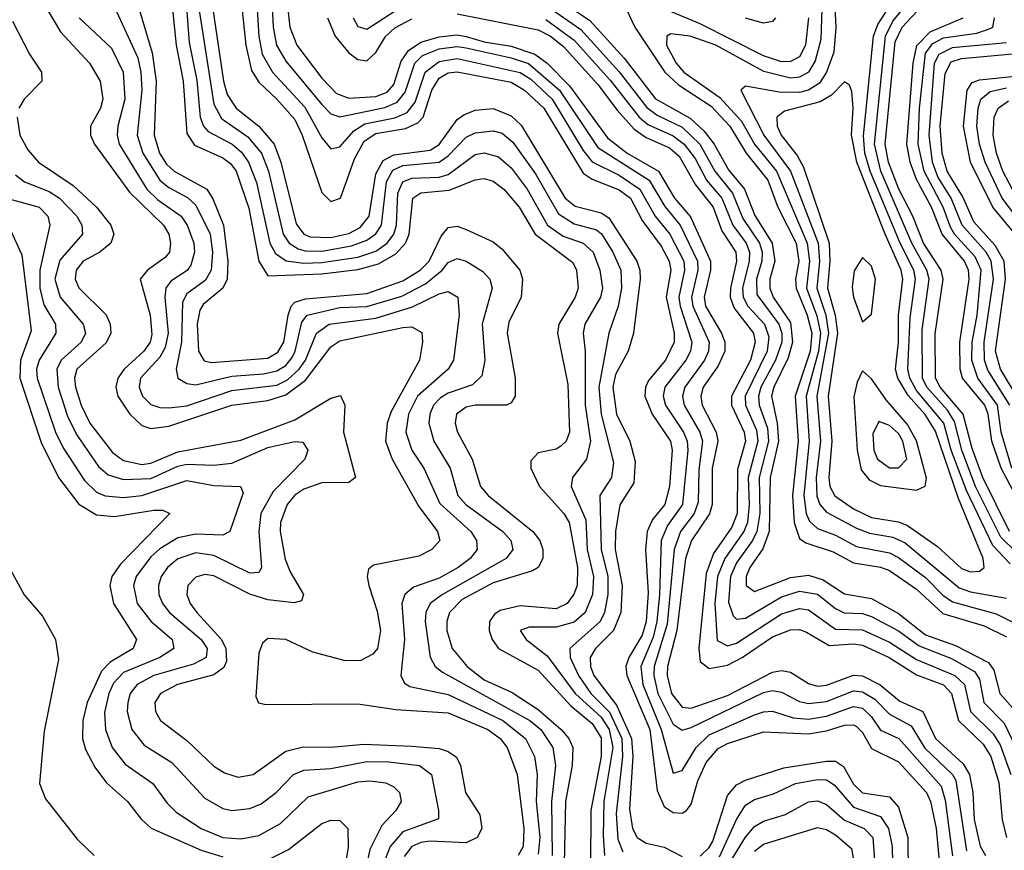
# Model space of a CAD drawing. Header units: inches. Extents: x 990535 to 1117859, y 769386 to 892122.
# Tile 807 of 1056: x 1046839 to 1049025, y 864302 to 866146. Entities that reach past the tile are written whole.
import ezdxf

# ---------------------------------------------------------------- set-up
doc = ezdxf.new("R2010")
doc.units = ezdxf.units.IN
doc.header["$MEASUREMENT"] = 0
doc.layers.add('B0846', color=7, linetype='Continuous')

msp = doc.modelspace()

# ---------------------------------------------------------------- linework, layer by layer
at = {"layer": 'B0846', "color": 5}
for points, elevation in [([(1047199.2, 866310), (1047215.3, 866095.3), (1047232.3, 866012.3), (1047239.7, 865930), (1047246.9, 865910), (1047257.6, 865897.6), (1047310.6, 865870), (1047331.9, 865851.9), (1047347.1, 865830), (1047364.9, 865784.9), (1047394.1, 865650), (1047406.8, 865626.8), (1047431, 865611), (1047470, 865605.3), (1047510, 865606.9), (1047590, 865619), (1047630, 865632.5), (1047654.8, 865650), (1047669.8, 865670.2), (1047675.4, 865690), (1047678.7, 865761.3), (1047690, 865786), (1047710, 865794.5), (1047770, 865796.6), (1047790, 865802.8), (1047850, 865846.6), (1047870, 865850.8), (1047901.7, 865841.7), (1047930, 865817), (1047966, 865770), (1048010.5, 865690), (1048045.3, 865665.3), (1048090, 865650), (1048112, 865630), (1048127.1, 865590), (1048132.6, 865550), (1048128.7, 865530), (1048093.6, 865470), (1048089.8, 865450), (1048094.5, 865410), (1048094.4, 865290), (1048106.3, 865210), (1048097.7, 865170), (1048066.5, 865130), (1048063.3, 865110), (1048095.6, 865035.6), (1048098.8, 864970), (1048113.2, 864910), (1048110.7, 864870), (1048094.5, 864830), (1048070, 864808.1), (1048030, 864797.3), (1047970, 864797), (1047950.2, 864790), (1047963.2, 864770), (1048010, 864733.5), (1048072.2, 864650), (1048130, 864597.5), (1048147.6, 864570), (1048156.2, 864530), (1048136, 864410), (1048134.3, 864334.3), (1048137.6, 864290)], 2840), ([(1047166.2, 866286.2), (1047186.7, 866090), (1047202.2, 866010), (1047210, 865893.4), (1047227.3, 865867.3), (1047290, 865839.8), (1047307.1, 865827.1), (1047319.6, 865810), (1047347.5, 865727.5), (1047370, 865610.1), (1047390, 865577.4), (1047510, 865582.2), (1047590, 865591.3), (1047636, 865604), (1047673.8, 865626.2), (1047695.6, 865650), (1047703.7, 865670), (1047711.8, 865750), (1047730, 865762), (1047792.6, 865767.4), (1047850, 865790.9), (1047870, 865793.9), (1047890, 865787.6), (1047914, 865770), (1047948.1, 865730), (1047983.5, 865670), (1048067.2, 865607.2), (1048074.9, 865590), (1048078.6, 865550), (1048071.9, 865530), (1048036, 865470), (1048032.9, 865450), (1048055.9, 865335.9), (1048059.5, 865230), (1048052.2, 865210), (1048040.6, 865199.4), (1048030, 865192.7), (1047990, 865184.2), (1047973.5, 865166.5), (1047973.8, 865150), (1047993.1, 865110), (1048047.3, 865050), (1048058.8, 865030), (1048077.2, 864930), (1048076.9, 864890), (1048069.5, 864870.5), (1048054.5, 864850), (1048030, 864838.1), (1047950, 864844.6), (1047905.6, 864834.4), (1047893.5, 864826.5), (1047881.8, 864810), (1047881, 864790), (1047887.7, 864770), (1047901.8, 864750), (1047990, 864701.6), (1048062.4, 864622.4), (1048110, 864583.1), (1048130, 864551.8), (1048130, 864510), (1048106.7, 864390), (1048106.4, 864266.4)], 2820), ([(1047361.1, 866250), (1047369.7, 866110), (1047377.8, 866070), (1047400.7, 866030), (1047472.1, 865952.1), (1047510, 865883.9), (1047530, 865859.3), (1047550, 865863.6), (1047580.9, 865899.1), (1047605.1, 865914.9), (1047671.7, 865928.3), (1047699.5, 865940.5), (1047716.7, 865963.3), (1047739, 866030), (1047770, 866053.3), (1047810, 866060.1), (1047950, 866029.1), (1047974, 866014), (1048021.5, 865970), (1048090, 865856), (1048110, 865830.7), (1048170, 865800.7), (1048215.9, 865770), (1048250, 865710.1), (1048282.6, 865670), (1048313.2, 865610), (1048314.9, 865590), (1048302.6, 865530), (1048305.2, 865510), (1048331.2, 865430), (1048328, 865410), (1048318.1, 865390), (1048271.4, 865330), (1048267.5, 865310), (1048272.7, 865290), (1048313, 865230), (1048320.7, 865210), (1048322, 865190), (1048310.4, 865070), (1048276.9, 865023.1), (1048262.9, 864990), (1048259.7, 864870), (1048253.5, 864810), (1048245, 864775), (1048218, 864710), (1048222.7, 864670), (1048263.2, 864570), (1048290, 864473), (1048310, 864478.7), (1048340.8, 864530), (1048370, 864558.1), (1048470, 864602.5), (1048490, 864609.6), (1048510, 864610.5), (1048555.8, 864595.8), (1048590, 864592.7), (1048630, 864599.3), (1048690, 864620.9), (1048710, 864617.3), (1048730, 864598.1), (1048750, 864568.6), (1048790.4, 864550), (1048884.3, 864444.3), (1048893.5, 864413.5), (1048909.7, 864289.7)], 2940), ([(1047396, 866250), (1047402.2, 866130), (1047409.5, 866090), (1047430, 866053.9), (1047510, 865958.1), (1047530, 865937), (1047550, 865930.5), (1047650, 865951.5), (1047677.1, 865962.9), (1047694.5, 865985.5), (1047716.4, 866050), (1047733.6, 866066.4), (1047770, 866081.5), (1047810, 866087), (1047830, 866083.8), (1047930, 866061.9), (1047968.8, 866048.8), (1048037.2, 865990), (1048122.3, 865862.3), (1048236.5, 865790), (1048271.2, 865731.2), (1048305.5, 865690), (1048344.1, 865610), (1048344.3, 865590), (1048330.5, 865530), (1048333.1, 865510), (1048369.3, 865430), (1048368.1, 865410), (1048359.5, 865390), (1048315.9, 865330), (1048310.5, 865310), (1048314.3, 865290), (1048349.3, 865230), (1048354.9, 865210), (1048346.7, 865146.7), (1048345.2, 865074.8), (1048336.2, 865050), (1048306.1, 865010), (1048291.9, 864970), (1048276.1, 864803.9), (1048247.6, 864710), (1048247, 864690), (1048255.9, 864650), (1048290, 864582), (1048310, 864568.5), (1048330, 864574.4), (1048490, 864652), (1048510, 864656.4), (1048530, 864653.1), (1048570, 864632), (1048590, 864628), (1048630, 864632.3), (1048690, 864655.7), (1048710, 864654), (1048737.5, 864637.5), (1048770, 864603.8), (1048818.3, 864578.3), (1048848.6, 864528.6), (1048910, 864470.5), (1048917.1, 864457.1), (1048940.9, 864300.9)], 2960), ([(1047087.4, 866227.4), (1047133, 866073), (1047142.4, 866010), (1047137.5, 865890), (1047149.3, 865850), (1047165.2, 865825.2), (1047181.8, 865810), (1047254.5, 865770), (1047268.2, 865748.2), (1047291.7, 865690), (1047301.3, 865610), (1047299.9, 865570), (1047290, 865550), (1047246.4, 865513.6), (1047239.1, 865500.9), (1047233.4, 865470), (1047235.9, 865410), (1047248.6, 865388.6), (1047265.2, 865385.2), (1047390, 865394.4), (1047412.3, 865407.7), (1047425.2, 865430), (1047434.9, 865490), (1047441.6, 865510), (1047450, 865519), (1047473.6, 865526.4), (1047610, 865538.4), (1047690, 865566.3), (1047727.8, 865590), (1047748.4, 865610), (1047774.6, 865665.4), (1047790, 865684.7), (1047810, 865687.7), (1047830, 865680.6), (1047890, 865653.3), (1047910, 865636.9), (1047949.3, 865590), (1047955.6, 865570), (1047952.3, 865530), (1047925.2, 865474.8), (1047921.1, 865450), (1047939.4, 865350), (1047939.1, 865310), (1047930, 865295.2), (1047919.6, 865290), (1047850, 865289.9), (1047830, 865285.7), (1047808.7, 865270), (1047805.5, 865250), (1047811.1, 865230), (1047843.4, 865170), (1047862.3, 865110), (1047878.8, 865090), (1047978.5, 865010), (1047994, 864990), (1048000.3, 864970), (1048000.1, 864950), (1047990.4, 864930), (1047977.7, 864922.3), (1047890, 864895.4), (1047821.4, 864858.6), (1047793.1, 864830), (1047787, 864810), (1047787.5, 864790), (1047799, 864750), (1047832.7, 864710), (1047870, 864680.5), (1047932.3, 864652.3), (1047990, 864614.5), (1048041, 864570), (1048058.5, 864550), (1048066.9, 864530), (1048065.2, 864490), (1048050.9, 864410), (1048047.9, 864272.1)], 2780), ([(1047326.1, 866230), (1047340.9, 866090), (1047353.7, 866033.7), (1047370, 866007.2), (1047410.3, 865970), (1047450, 865924.3), (1047466.6, 865890), (1047510, 865762.2), (1047530, 865742.6), (1047551.6, 865750), (1047582.5, 865837.4), (1047603.8, 865876.2), (1047630, 865893.4), (1047695.4, 865904.6), (1047722.9, 865917.1), (1047734.9, 865930), (1047754.3, 865990), (1047770, 866016.6), (1047790, 866028.2), (1047810, 866030.6), (1047930, 866007.5), (1047960, 865990), (1048002.3, 865950), (1048090, 865805.6), (1048110, 865792.3), (1048170, 865768.7), (1048194.9, 865750), (1048220.6, 865700.6), (1048263.4, 865643.4), (1048280.9, 865610), (1048284.9, 865590), (1048274.1, 865530), (1048291.9, 865450), (1048291.9, 865430), (1048272.8, 865390), (1048235.2, 865344.8), (1048228.1, 865330), (1048226.6, 865310), (1048243, 865270), (1048283.5, 865210), (1048287.2, 865190), (1048281.3, 865110), (1048270.9, 865070), (1048243.6, 865036.4), (1048232.2, 865010), (1048228.4, 864970), (1048233.9, 864873.9), (1048229.5, 864810), (1048220.7, 864779.3), (1048191, 864730), (1048184.8, 864710), (1048187.1, 864690), (1048238.2, 864570), (1048254.6, 864434.6), (1048270, 864399.4), (1048290, 864385.9), (1048310, 864384.1), (1048319, 864390), (1048330, 864404), (1048344.3, 864455.7), (1048362.9, 864497.1), (1048390, 864527.8), (1048410, 864539.2), (1048490, 864565), (1048590, 864560.3), (1048630, 864566.9), (1048670, 864579.9), (1048690, 864580.7), (1048696.7, 864576.7), (1048710, 864563.7), (1048730, 864527.8), (1048790, 864498), (1048852.2, 864430), (1048860.7, 864410), (1048873.6, 864350), (1048881.3, 864270)], 2920), ([(1047978, 866230), (1048104.5, 866144.5), (1048180.7, 866060.7), (1048250.5, 865970.5), (1048327.2, 865927.2), (1048358.6, 865898.6), (1048381.1, 865870), (1048412.8, 865812.8), (1048448.2, 865770), (1048471.2, 865711.2), (1048509.7, 865650), (1048515.2, 865610), (1048504.4, 865570), (1048504.2, 865550), (1048512.1, 865530), (1048550, 865473.5), (1048554.9, 865430), (1048544.7, 865395.3), (1048513.4, 865330), (1048508.3, 865310), (1048520.6, 865250), (1048523.3, 865210), (1048505.3, 865130), (1048502.5, 865010), (1048488.6, 864971.4), (1048459.9, 864930), (1048451.7, 864910), (1048451.9, 864890), (1048470, 864876.6), (1048550, 864907.6), (1048590, 864912.9), (1048622.6, 864902.6), (1048670, 864871.5), (1048730, 864861), (1048790, 864827.4), (1048850, 864780), (1048916.3, 864756.3), (1048990, 864718.8), (1049001.5, 864701.5), (1049014.9, 864650), (1049050, 864611)], 3080), ([(1047262.2, 866210), (1047291.9, 866010), (1047300.1, 865980.1), (1047319.5, 865950), (1047370, 865909.8), (1047404, 865870), (1047418.9, 865830), (1047453.1, 865693.1), (1047470, 865670.1), (1047483.9, 865663.9), (1047530, 865662.4), (1047570, 865671.8), (1047595.1, 865684.9), (1047614.9, 865710), (1047630, 865804.2), (1047646.3, 865833.7), (1047670, 865846.2), (1047750, 865856.8), (1047770.7, 865869.3), (1047810, 865924.3), (1047824.9, 865935.1), (1047850, 865945.7), (1047890, 865949.1), (1047930, 865932.6), (1047952.1, 865912.1), (1048050.3, 865750), (1048072, 865732), (1048130, 865717.1), (1048146.6, 865706.6), (1048208.8, 865610), (1048215.9, 865590), (1048216.4, 865570), (1048201.9, 865450), (1048189.5, 865410), (1048162, 865358), (1048156, 865330), (1048163.9, 865270), (1048193.9, 865210), (1048205.2, 865165.2), (1048202.4, 865117.6), (1048171.2, 865068.8), (1048161.7, 865010), (1048161.3, 864970), (1048176.3, 864890), (1048173.5, 864830), (1048157.5, 864790), (1048117.1, 864750), (1048105.8, 864730), (1048106.5, 864710), (1048113.5, 864690), (1048164.3, 864624.3), (1048197.6, 864550), (1048200.1, 864510), (1048193, 864393), (1048199.8, 864350), (1048210, 864330), (1048230, 864317.9), (1048270, 864308.5), (1048310, 864287.7)], 2880), ([(1049038.1, 864938.1), (1048999, 864979), (1048941.1, 865101.1), (1048907.1, 865190), (1048890.4, 865250), (1048830, 865322.9), (1048815.1, 865350), (1048810.8, 865370), (1048815.9, 865484.1), (1048827.5, 865570), (1048824.1, 865590), (1048794, 865650), (1048727.4, 865810), (1048715.5, 865850), (1048711.9, 865888.1), (1048734.7, 866110), (1048744.2, 866135.8), (1048790.9, 866209.1)], 3160), ([(1047050, 866174.4), (1047101.2, 866061.2), (1047108.4, 866030), (1047110.5, 865990), (1047099.7, 865890), (1047112.7, 865850), (1047150.2, 865790.2), (1047170, 865773.5), (1047211.6, 865751.6), (1047230, 865734.6), (1047261.9, 865670), (1047267.1, 865630), (1047263.9, 865590), (1047251.9, 865568.1), (1047210, 865537.8), (1047200.9, 865519.1), (1047198.6, 865430), (1047186.3, 865370), (1047190.4, 865350.4), (1047210, 865338.1), (1047230, 865335.4), (1047310, 865354.9), (1047380.3, 865359.7), (1047410, 865366.4), (1047430, 865378.6), (1047444, 865396), (1047451, 865410), (1047465.4, 865474.6), (1047477.7, 865490), (1047550, 865507.2), (1047610, 865509.3), (1047687.5, 865532.5), (1047740.1, 865559.9), (1047777, 865590), (1047790, 865607.1), (1047810, 865615.8), (1047830, 865609.7), (1047867, 865587), (1047883.1, 865570), (1047888.1, 865550), (1047865.8, 865470), (1047871.9, 865390), (1047864.9, 865355.1), (1047844.6, 865335.4), (1047790, 865317.1), (1047773.4, 865306.6), (1047758.1, 865290), (1047749.3, 865270), (1047747.2, 865250), (1047758.4, 865210), (1047794.4, 865150), (1047812.1, 865090), (1047829.4, 865070), (1047911.5, 865010), (1047929.7, 864990), (1047933.8, 864970), (1047919, 864950), (1047777.6, 864870), (1047750.4, 864850), (1047740.4, 864830), (1047739, 864810), (1047750.5, 864730.5), (1047761.1, 864710), (1047777.7, 864697.7), (1047971.4, 864590), (1047995.9, 864570), (1048022.6, 864530), (1048028.6, 864490), (1048019.6, 864410), (1048020.8, 864290)], 2760), ([(1047236.2, 866176.2), (1047270, 865959), (1047287.1, 865927.1), (1047345.8, 865885.8), (1047375.6, 865850), (1047391.3, 865810), (1047424.3, 865670), (1047437.6, 865650), (1047457.5, 865637.5), (1047472.9, 865632.9), (1047510, 865632.5), (1047575.8, 865644.2), (1047610, 865656.3), (1047629.6, 865670.4), (1047642.1, 865690), (1047653.5, 865786.5), (1047667.7, 865812.3), (1047690, 865822.3), (1047770, 865829.9), (1047790, 865844.1), (1047830, 865885.6), (1047850, 865894.8), (1047890, 865899.7), (1047910, 865894.1), (1047934.1, 865874.1), (1047984.1, 865804.1), (1048034.9, 865714.9), (1048070, 865693.1), (1048119.3, 865679.3), (1048130.5, 865670.5), (1048155.6, 865630), (1048173.8, 865590), (1048175.4, 865550), (1048167.6, 865510), (1048147.2, 865450), (1048124.8, 865330), (1048129.6, 865270), (1048157.2, 865162.8), (1048152.6, 865130), (1048127, 865090), (1048129.6, 864970), (1048144.4, 864910), (1048144.5, 864870), (1048137.3, 864830), (1048127.5, 864810), (1048060.4, 864750), (1048061.4, 864730), (1048079.4, 864690), (1048107.3, 864650), (1048148.5, 864608.5), (1048176, 864550), (1048177.5, 864510), (1048163.4, 864383.4), (1048166.7, 864326.7), (1048178.3, 864298.3)], 2860), ([(1047432.1, 866190), (1047438.8, 866130), (1047454.3, 866090), (1047510, 866016.3), (1047542.7, 865982.7), (1047570, 865972.2), (1047630, 865975.9), (1047654.8, 865985.2), (1047670, 866002.3), (1047686.2, 866053.8), (1047702, 866078), (1047730, 866096), (1047770, 866108.4), (1047810, 866112.3), (1047830, 866109), (1047870, 866097.4), (1047930, 866087.6), (1047982.9, 866070), (1048010, 866050), (1048059.4, 865999.4), (1048143.9, 865883.9), (1048188, 865850), (1048257.1, 865810), (1048292.8, 865750), (1048328.4, 865708.4), (1048372.9, 865610), (1048372.7, 865590), (1048358.9, 865530), (1048361.6, 865510), (1048397.2, 865450), (1048404.6, 865430), (1048404.1, 865410), (1048390, 865377.6), (1048356.3, 865330), (1048350.8, 865310), (1048353.9, 865290), (1048384.9, 865230), (1048388.9, 865210), (1048376.1, 865150), (1048376.4, 865070), (1048370.7, 865049.3), (1048330.1, 864989.9), (1048317.1, 864950), (1048297.8, 864790), (1048277.1, 864710), (1048276.6, 864690), (1048286, 864650), (1048310, 864620), (1048330, 864617.5), (1048410, 864645.7), (1048510, 864697.7), (1048530, 864700.8), (1048550, 864697.3), (1048590, 864672), (1048610, 864666.6), (1048630, 864668.5), (1048690, 864690.6), (1048710, 864689), (1048749.2, 864669.2), (1048793, 864633), (1048843.7, 864610), (1048872, 864550), (1048933.6, 864493.6), (1048947.3, 864470), (1048954.6, 864430), (1048957.9, 864370), (1048971, 864311), (1048983.1, 864290)], 2980), ([(1047579.5, 866150), (1047590, 866130.8), (1047610, 866125.1), (1047698, 866182)], 3040), ([(1048010, 866176.4), (1048084.5, 866124.5), (1048170, 866030.7), (1048231, 865951), (1048253.9, 865933.9), (1048310, 865907.9), (1048348.8, 865870), (1048381.9, 865810), (1048421.1, 865761.1), (1048444.4, 865704.4), (1048481.4, 865650), (1048487.1, 865630), (1048486.4, 865610), (1048474.9, 865570), (1048475.8, 865535.8), (1048524.5, 865470), (1048530.8, 865450), (1048530.6, 865430), (1048517, 865390), (1048484.3, 865330), (1048478.9, 865310), (1048480.4, 865290), (1048499.4, 865239.4), (1048501.5, 865210), (1048480.6, 865130), (1048482, 865050), (1048475.5, 865010), (1048466, 864990), (1048430, 864940.5), (1048417.2, 864910), (1048412.9, 864852.9), (1048422.6, 864822.6), (1048430, 864814.7), (1048450, 864817.6), (1048530, 864864.8), (1048570, 864877.6), (1048610, 864870.8), (1048650, 864838.5), (1048669.1, 864829.1), (1048710, 864827.7), (1048730, 864820.7), (1048790, 864789.3), (1048835.5, 864755.5), (1048907.9, 864727.9), (1048958.6, 864698.6), (1048970, 864681.6), (1048979.4, 864630), (1049024.3, 864584.3), (1049050, 864531.7)], 3060), ([(1048647.9, 866190), (1048651, 866129), (1048646.1, 866073.9), (1048630.4, 866030), (1048614.6, 866005.4), (1048590.5, 865989.5), (1048570, 865984.7), (1048525, 865985), (1048450, 865998.5), (1048440.1, 865990), (1048490.9, 865890), (1048550.1, 865810.1), (1048611.4, 865650), (1048614.7, 865610), (1048608.6, 865550), (1048628.8, 865490), (1048634.9, 865450), (1048608.8, 865310), (1048616.7, 865210), (1048606.9, 865130), (1048608.3, 865088.3), (1048615.3, 865070), (1048630, 865052.8), (1048696.9, 865016.9), (1048725.7, 865005.7), (1048777.5, 864997.5), (1048804.7, 864984.7), (1048924.6, 864884.6), (1048950, 864875.7), (1049030, 864861.6)], 3160), ([(1049050, 864965.3), (1049016.8, 864996.8), (1048961.2, 865110), (1048930.7, 865190), (1048914, 865254), (1048898.9, 865278.9), (1048852.7, 865330), (1048843, 865350), (1048842.3, 865457.7), (1048857.9, 865570), (1048853.2, 865590), (1048819.5, 865650), (1048750.8, 865810), (1048736.5, 865870), (1048761, 866110), (1048777.3, 866142.7), (1048815.6, 866190)], 3140), ([(1049036, 865010), (1048977.2, 865130), (1048953.7, 865193.7), (1048933.7, 865270), (1048882.1, 865330), (1048871.7, 865350), (1048871.1, 865448.9), (1048889.3, 865570), (1048884.6, 865590), (1048845.6, 865650), (1048821.8, 865710), (1048790.9, 865770), (1048767.7, 865830), (1048760.5, 865870), (1048782.9, 866097.1), (1048797.8, 866130), (1048852.3, 866187.7)], 3120), ([(1046899.1, 866170), (1046930, 866119.2), (1046993.8, 866050), (1047017.7, 866010), (1047023.8, 865970), (1047018.7, 865950), (1046996.7, 865910), (1046996.1, 865890), (1047005.1, 865870), (1047083, 865763), (1047158.1, 865690), (1047170.3, 865670), (1047174.3, 865650), (1047171.7, 865630), (1047162.2, 865617.8), (1047123, 865590), (1047107, 865570), (1047128.8, 865490), (1047132.5, 865447.5), (1047128.5, 865430), (1047114.8, 865410), (1047071.3, 865370), (1047057.1, 865350), (1047052.3, 865330), (1047056.7, 865310), (1047083.4, 865270), (1047110, 865245.3), (1047130, 865238.8), (1047170, 865243.5), (1047310, 865289.9), (1047390, 865300.6), (1047430, 865313.4), (1047473.9, 865346.1), (1047530, 865419.8), (1047550, 865433), (1047690, 865462.6), (1047710, 865464.1), (1047731.5, 865451.5), (1047733, 865430), (1047726.6, 865390), (1047664, 865276), (1047655.2, 865250), (1047651.2, 865210), (1047665.8, 865170), (1047725.3, 865065.3), (1047766.4, 865010), (1047771.6, 864990), (1047754.2, 864970), (1047724.9, 864955.1), (1047624.9, 864935.1), (1047613.7, 864926.3), (1047610.8, 864910), (1047614.3, 864890), (1047632.5, 864832.5), (1047640.2, 864790), (1047633.2, 864750), (1047623, 864737), (1047596.7, 864723.3), (1047562.7, 864722.7), (1047490, 864742.1), (1047430, 864769.9), (1047390, 864772.5), (1047378.4, 864761.6), (1047370, 864739.7), (1047363.7, 864643.7), (1047369.6, 864629.6), (1047385.7, 864625.7), (1047590, 864626.8), (1047674.5, 864614.5), (1047790, 864607.4), (1047878.6, 864570), (1047905.7, 864550), (1047921.2, 864530), (1047943.3, 864470), (1047958, 864350), (1047956.6, 864310), (1047945.4, 864290)], 2720), ([(1047810, 866159.5), (1047990, 866123.9), (1048017.3, 866110), (1048046.4, 866086.4), (1048122.6, 866002.6), (1048165.3, 865945.3), (1048203.5, 865903.5), (1048230, 865884.6), (1048281.4, 865861.4), (1048302.9, 865842.9), (1048339.7, 865779.7), (1048378.5, 865730), (1048397.6, 865677.6), (1048428.5, 865630), (1048430.6, 865610), (1048416.7, 865550), (1048416.2, 865530), (1048425.5, 865505.5), (1048468.3, 865450), (1048471.5, 865430), (1048461.3, 865390), (1048419.3, 865310), (1048419.3, 865290), (1048447.5, 865230), (1048450.4, 865210), (1048432.4, 865147.6), (1048431.9, 865050), (1048420.3, 865019.7), (1048379.3, 864960.7), (1048363.3, 864916.7), (1048346.5, 864750), (1048350, 864721.1), (1048370, 864705.7), (1048410, 864713.2), (1048442.6, 864730), (1048510, 864775.7), (1048550, 864791.4), (1048570, 864791.8), (1048586, 864786), (1048636.4, 864756.4), (1048690, 864760.2), (1048710, 864757.1), (1048769.1, 864730), (1048830, 864691.1), (1048890, 864669.6), (1048907.7, 864650), (1048923, 864590), (1048977.7, 864537.7), (1048995, 864510), (1049012.6, 864452.6), (1049020.1, 864370), (1049029.7, 864330)], 3020), ([(1048185.5, 866170), (1048204.3, 866130), (1048271.6, 866030), (1048301.6, 866001.6), (1048374.1, 865954.1), (1048415.6, 865910), (1048452.1, 865850), (1048500, 865790), (1048522.4, 865730), (1048562.5, 865650), (1048568.9, 865610), (1048561.5, 865570), (1048562.6, 865550), (1048587.5, 865490), (1048597.6, 865450), (1048593.8, 865410), (1048560.7, 865310), (1048567, 865210), (1048554.4, 865090), (1048558.2, 865030), (1048570, 864994.1), (1048584.2, 864984.2), (1048644.9, 864964.9), (1048690, 864940.1), (1048750, 864930.9), (1048770, 864922.8), (1048830, 864881.7), (1048888, 864828), (1048980.1, 864800.1), (1049030, 864775.7)], 3120), ([(1048590.5, 866150), (1048583.2, 866090), (1048570, 866063.7), (1048550, 866053.4), (1048530, 866052.6), (1048490, 866065.9), (1048350, 866136.9), (1048270, 866170.4)], 3120), ([(1048619.8, 866170), (1048617.5, 866102.5), (1048605.2, 866054.8), (1048590, 866030), (1048570, 866018.8), (1048550, 866016.5), (1048491.1, 866031.1), (1048384.6, 866090), (1048327.2, 866110), (1048284.9, 866115.1), (1048275.5, 866110), (1048274.6, 866090), (1048296.1, 866050), (1048313.4, 866030), (1048393.6, 865973.6), (1048441.1, 865921.1), (1048470.4, 865870), (1048518.9, 865810), (1048587.1, 865650), (1048592.1, 865610), (1048586, 865550), (1048608.7, 865488.7), (1048616.5, 865450), (1048612.4, 865410), (1048584.8, 865310), (1048591.3, 865210), (1048579.9, 865090), (1048585.3, 865050), (1048592.4, 865032.4), (1048610, 865016.7), (1048650, 865001.7), (1048696.5, 864976.5), (1048770, 864962.5), (1048790, 864952.1), (1048850, 864907.5), (1048888.3, 864868.3), (1048910, 864853.9), (1049006.9, 864826.9), (1049046.6, 864806.6)], 3140), ([(1046822.9, 866142.9), (1046861, 866070), (1046887.4, 866030), (1046888.4, 866010), (1046849.4, 865970), (1046837.5, 865950)], 2680), ([(1046971.5, 866150), (1047043, 866083), (1047068.6, 866030), (1047072.8, 865970), (1047057.4, 865910), (1047055.8, 865890), (1047060.3, 865870), (1047121.7, 865770), (1047146.1, 865746.1), (1047197.6, 865710), (1047211, 865690), (1047225.4, 865650), (1047227.2, 865630), (1047218.9, 865601.1), (1047210.6, 865589.4), (1047174.6, 865565.4), (1047163.9, 865550), (1047161.2, 865530), (1047168.5, 865450), (1047161.9, 865418.1), (1047150, 865396.6), (1047107.7, 865350), (1047104.4, 865330), (1047112, 865310), (1047130, 865292), (1047150, 865284.8), (1047170, 865284.2), (1047210, 865289.1), (1047310, 865322.8), (1047410, 865335), (1047433.5, 865346.5), (1047459.9, 865370), (1047473.5, 865390), (1047498.4, 865450), (1047526.5, 865470), (1047630, 865483.2), (1047711.2, 865508.8), (1047770, 865537.3), (1047790, 865542.5), (1047811.6, 865530), (1047814.9, 865490), (1047802, 865390), (1047790.5, 865370), (1047722.4, 865310), (1047702.1, 865270), (1047696.6, 865230), (1047709.5, 865190), (1047736.1, 865150), (1047771.9, 865071.9), (1047840.3, 865010), (1047853.5, 864990), (1047854.4, 864970), (1047839.5, 864950), (1047812.3, 864930), (1047770, 864906.2), (1047713.7, 864886.3), (1047693.9, 864870), (1047687.6, 864850), (1047693.7, 864770), (1047685, 864690), (1047693.1, 864673.1), (1047705.2, 864665.2), (1047790, 864648), (1047911.9, 864590), (1047962.1, 864550), (1047981.6, 864510), (1047988.1, 864470), (1047985.9, 864410), (1047993.6, 864330), (1047990, 864293)], 2740), ([(1047522.2, 866150), (1047539.7, 866110), (1047570, 866072.4), (1047590, 866058.2), (1047610, 866055.2), (1047630, 866073.2), (1047651.4, 866108.6), (1047671.6, 866128.4), (1047710, 866148.1)], 3020), ([(1048006.8, 866146.8), (1048070, 866100.8), (1048150, 866011.7), (1048214, 865930), (1048233.7, 865913.7), (1048290, 865888.3), (1048314.1, 865870), (1048338.3, 865838.3), (1048364, 865790), (1048397.6, 865750), (1048422.2, 865690), (1048451.6, 865650), (1048458.9, 865630), (1048458.7, 865610), (1048443.9, 865550), (1048445.4, 865530), (1048455.5, 865510), (1048492.2, 865470), (1048502.1, 865442.1), (1048498.3, 865410), (1048449.4, 865310), (1048450, 865290), (1048474.7, 865234.7), (1048477.4, 865210), (1048456.1, 865130), (1048458.5, 865070), (1048454.4, 865030), (1048446.9, 865010), (1048404.1, 864950), (1048388.5, 864910), (1048381.9, 864850), (1048387.6, 864767.6), (1048410, 864755.5), (1048430, 864761.6), (1048530, 864827), (1048570, 864838.5), (1048590, 864836), (1048650, 864793.2), (1048710, 864791.5), (1048770, 864764.3), (1048830, 864725.2), (1048915, 864690), (1048936.6, 864670), (1048949.7, 864609.7), (1049000.2, 864560.2), (1049015.7, 864535.7), (1049039, 864470)], 3040), ([(1048516.9, 866150), (1048510, 866142.2), (1048490, 866138.4), (1048450, 866149.6)], 3080), ([(1049077.4, 865037.4), (1049018, 865150), (1048997.1, 865210), (1048988.9, 865270), (1048981.9, 865290), (1048932.3, 865350), (1048926.5, 865370), (1048926.4, 865430), (1048946.8, 865570), (1048945, 865590), (1048936.1, 865610), (1048886.7, 865670), (1048863.1, 865730), (1048830, 865791.2), (1048816.2, 865830), (1048808.6, 865870), (1048822.2, 866050), (1048830.9, 866089.1), (1048860.4, 866119.6), (1048933.5, 866150)], 3080), ([(1049041.6, 865150), (1049018, 865230), (1049010, 865290), (1048966.2, 865350), (1048953, 865390), (1048953.8, 865430), (1048964.3, 865490), (1048973.2, 865590), (1048959.8, 865619.8), (1048914.6, 865670), (1048905.7, 865685.7), (1048889.2, 865730), (1048846.9, 865810), (1048833.5, 865870), (1048836.3, 865950), (1048850, 866071.8), (1048866.4, 866093.6), (1048890, 866106.2), (1048963.8, 866116.2), (1048993.6, 866126.4), (1048999.1, 866130), (1049003.1, 866150)], 3060), ([(1049037, 865290), (1048987.9, 865367.9), (1048980.9, 865390), (1048980, 865430), (1049000.8, 865570), (1048995.7, 865610), (1048984.3, 865630), (1048931.3, 865690), (1048907, 865750), (1048877.5, 865797.5), (1048865.4, 865830), (1048858.1, 865890), (1048869.8, 866050), (1048880.5, 866070), (1048910, 866084.7), (1049030, 866095.6)], 3040), ([(1049064.2, 865290), (1049016.7, 865370), (1049005.6, 865410), (1049027.8, 865570), (1049024.4, 865610), (1049004.6, 865644.6), (1048957.3, 865697.3), (1048933, 865753), (1048897.9, 865810), (1048887.1, 865850), (1048882.7, 865910), (1048893.4, 866026.6), (1048907.2, 866052.8), (1048930, 866060.3), (1049067.4, 866072.6)], 3020), ([(1049049.4, 865669.4), (1048999.2, 865730), (1048949.5, 865830), (1048934.5, 865910), (1048942.6, 865990), (1048953.5, 866006.5), (1048970, 866012.7), (1049070, 866023.4)], 2980), ([(1049076, 865676), (1049019.8, 865750), (1048982.2, 865830), (1048969.5, 865870), (1048963.8, 865910), (1048966.5, 865950), (1048972.6, 865970), (1048993.3, 865986.7), (1049030, 865995.2)], 2960), ([(1049050, 865756.8), (1049021.8, 865810), (1049007.2, 865850), (1048999.8, 865890), (1049002.5, 865930), (1049011.5, 865950), (1049034.3, 865965.7)], 2940), ([(1046833.8, 865930), (1046839.4, 865890), (1046857, 865857), (1046881, 865830), (1046958.1, 865778.1), (1047009.5, 865730), (1047041.7, 865690), (1047048.2, 865670), (1047041.5, 865650), (1047016.9, 865630), (1046980.4, 865610), (1046964.3, 865590), (1046962.1, 865570), (1046970.5, 865550.5), (1047031.1, 865491.1), (1047040.2, 865470), (1047041.5, 865450), (1047031.5, 865428.5), (1046966.2, 865370), (1046961, 865350), (1046962.8, 865330), (1046975.3, 865290), (1046995.1, 865250), (1047045.2, 865185.2), (1047070, 865167.1), (1047110, 865158.7), (1047130, 865161.5), (1047190, 865186.7), (1047330, 865212.6), (1047450, 865257.9), (1047530, 865306.1), (1047551.6, 865311.6), (1047560.8, 865290), (1047557.9, 865230), (1047584.8, 865130), (1047570, 865118.3), (1047510, 865117.9), (1047470, 865103.6), (1047449.9, 865090.1), (1047432.8, 865070), (1047418.4, 865030), (1047417.6, 865010), (1047428.5, 864948.5), (1047439.8, 864919.8), (1047469.5, 864870), (1047464.4, 864855.6), (1047448.7, 864851.3), (1047390, 864858.1), (1047350, 864870.8), (1047270, 864911.6), (1047250, 864914.1), (1047230, 864908.5), (1047212.7, 864890), (1047210.1, 864869.9), (1047217.4, 864850), (1047232.2, 864830), (1047286.9, 864770), (1047297.1, 864750), (1047298, 864722), (1047292.5, 864707.5), (1047270, 864691.6), (1047189.5, 864670), (1047151.8, 864650), (1047139.2, 864630), (1047140.4, 864610), (1047152.1, 864590), (1047210, 864545.5), (1047270, 864488.8), (1047293.6, 864473.6), (1047324.3, 864464.3), (1047357.8, 864470), (1047430, 864521.8), (1047468.8, 864531.2), (1047530, 864530.5), (1047602.8, 864537.2), (1047710, 864533.4), (1047770, 864527.5), (1047790, 864521.3), (1047808.8, 864508.8), (1047817.6, 864490), (1047828.6, 864430), (1047860.3, 864380.3), (1047865.2, 864350), (1047854.8, 864330), (1047830, 864318.4), (1047750, 864322.1), (1047730, 864319.3), (1047709.8, 864310), (1047692.3, 864287.7)], 2680), ([(1046830, 865801.6), (1046850, 865785.9), (1046904.4, 865764.4), (1046927.4, 865750), (1046966, 865710), (1046977, 865690), (1046978.7, 865670), (1046928.1, 865611.9), (1046917.2, 865570), (1046928.9, 865530), (1046979.9, 865470), (1046985.4, 865450), (1046975.5, 865430), (1046931.1, 865390), (1046921.5, 865370), (1046924.4, 865330), (1046945.7, 865265.7), (1046965, 865225), (1047014.4, 865154.4), (1047035.9, 865135.9), (1047070, 865125.2), (1047130, 865127.6), (1047190, 865154.7), (1047210, 865159.5), (1047270, 865156.7), (1047310, 865161.6), (1047390, 865195.9), (1047449.6, 865209.6), (1047468, 865208), (1047478.5, 865190), (1047472.4, 865170), (1047401.5, 865098.5), (1047374.8, 865050), (1047370, 865010), (1047376.1, 864930), (1047370, 864918.7), (1047350, 864917.1), (1047270, 864956.3), (1047230, 864962.6), (1047190, 864949), (1047167.5, 864930), (1047153.5, 864910), (1047147.2, 864890), (1047148.4, 864870), (1047156.4, 864850), (1047171.9, 864830), (1047241.7, 864770), (1047255.2, 864750), (1047252.8, 864730), (1047224.8, 864715.2), (1047137.2, 864690), (1047100.1, 864670), (1047084.6, 864650), (1047079, 864630), (1047078.1, 864610), (1047088.5, 864570), (1047115.5, 864535.5), (1047176.7, 864496.7), (1047250, 864417.5), (1047290, 864394.8), (1047310, 864390.5), (1047350, 864395), (1047375, 864405), (1047408.6, 864430), (1047446.9, 864470), (1047470, 864479.8), (1047530, 864483.1), (1047610, 864499.2), (1047658.6, 864498.6), (1047726.8, 864490), (1047753.2, 864470), (1047769.2, 864390), (1047768.5, 864371.5), (1047690, 864342.5), (1047661.6, 864310), (1047646.4, 864270)], 2660), ([(1046810, 865750.1), (1046882.1, 865730), (1046901.7, 865710), (1046905.8, 865690), (1046884, 865590), (1046884.1, 865550), (1046892.7, 865512.7), (1046918.8, 865470), (1046919.8, 865450), (1046882.2, 865390), (1046876.4, 865370), (1046878.3, 865350), (1046918.8, 865230), (1046935.7, 865195.7), (1046982.7, 865122.7), (1047010, 865097.1), (1047029.2, 865089.2), (1047070, 865084.9), (1047110, 865089.9), (1047210, 865123.2), (1047270, 865111.8), (1047329.4, 865109.4), (1047335.4, 865095.4), (1047305.7, 865010), (1047290, 865001.5), (1047230, 865003.9), (1047190, 864996), (1047150, 864971.6), (1047130, 864953.4), (1047098.1, 864910), (1047092.2, 864890), (1047100.2, 864850), (1047130.3, 864810.3), (1047177.9, 864770), (1047181.2, 864750), (1047150.6, 864730), (1047070, 864696.3), (1047047.3, 864672.7), (1047037.2, 864650), (1047027.6, 864607.6), (1047029.8, 864570), (1047044.4, 864530), (1047073.1, 864493.1), (1047134.9, 864450), (1047166.4, 864406.4), (1047186.5, 864386.5), (1047242.4, 864350), (1047290, 864330.3), (1047330, 864327.4), (1047370, 864334.6), (1047418.5, 864361.5), (1047479.2, 864420.8), (1047590, 864454.2), (1047616.4, 864456.4), (1047651.8, 864451.8), (1047670, 864442.8), (1047682.5, 864430), (1047685.8, 864410), (1047674.3, 864390), (1047642.8, 864357.2), (1047616.7, 864303.3), (1047595.7, 864204.3)], 2640), ([(1046818.9, 865678.9), (1046844.3, 865624.3), (1046864.4, 865455.6), (1046840.7, 865390), (1046839.3, 865350), (1046887.1, 865207.1), (1046925, 865130), (1046970.7, 865070.7), (1047010, 865046.7), (1047050, 865043), (1047136.9, 865056.9), (1047156.8, 865056.8), (1047172.6, 865050), (1047063.1, 864936.9), (1047043.6, 864910), (1047039, 864890), (1047047.6, 864850), (1047098.7, 864770), (1047091, 864750), (1047040.3, 864719.7), (1047020.6, 864699.4), (1046988.9, 864630), (1046979.7, 864590), (1046978.9, 864550), (1046985.3, 864525.3), (1047006.1, 864486.1), (1047031.7, 864451.7), (1047078.6, 864410), (1047109.6, 864370), (1047130.7, 864350.7), (1047242.4, 864302.4), (1047290, 864287.2)], 2620), ([(1046810, 864940.7), (1046849.1, 864869.1), (1046890, 864822), (1046918.6, 864770), (1046925.4, 864725.4), (1046893.5, 864566.5), (1046883, 864450), (1046896.4, 864416.4), (1046966.6, 864326.6), (1047004.7, 864290)], 2580), ([(1048350, 864288.6), (1048370, 864308.2), (1048377.6, 864322.4), (1048410, 864423.3), (1048430, 864447.1), (1048450, 864457.5), (1048535.2, 864484.8), (1048630, 864499.4), (1048650, 864499.6), (1048667.7, 864487.7), (1048690, 864448.3), (1048710, 864429.4), (1048770, 864420.6), (1048790, 864397.4), (1048810.4, 864330), (1048811.6, 864250)], 2880), ([(1048392.8, 864287.2), (1048430, 864370.1), (1048450, 864402.3), (1048470, 864414.9), (1048512.7, 864427.3), (1048561.4, 864450), (1048610, 864459.1), (1048630, 864458), (1048647.2, 864447.2), (1048690, 864397.4), (1048750, 864376.8), (1048767.9, 864350), (1048775.9, 864310), (1048777.6, 864237.6)], 2860), ([(1048400.7, 864250), (1048450, 864331), (1048470, 864354.6), (1048490, 864366.4), (1048538.8, 864381.2), (1048590.5, 864409.5), (1048610, 864411.6), (1048630, 864403.6), (1048670, 864368.8), (1048713.7, 864350), (1048732.7, 864330), (1048740.3, 864230)], 2840), ([(1047382.9, 864277.1), (1047436.1, 864303.9), (1047510, 864361.1), (1047530, 864368.4), (1047550, 864367.8), (1047567.8, 864350), (1047568.5, 864308.5), (1047549.1, 864190)], 2620), ([(1048470, 864299.7), (1048490, 864315.5), (1048610, 864352.5), (1048630, 864348.3), (1048650, 864336), (1048685.7, 864305.7), (1048720.1, 864110)], 2820)]:
    msp.add_lwpolyline(points, dxfattribs=dict(at, elevation=elevation))
for points, elevation in [([(1048670, 866008.5), (1048641.1, 865978.9), (1048616.3, 865963.7), (1048536.6, 865943.4), (1048519.7, 865930), (1048520.5, 865910), (1048529.8, 865890), (1048564.9, 865844.9), (1048578.9, 865818.9), (1048636, 865650), (1048637.7, 865610), (1048632.1, 865550), (1048649.2, 865490), (1048654.3, 865450), (1048633.6, 865310), (1048642.2, 865210), (1048635.5, 865130), (1048637.6, 865110), (1048648.6, 865088.6), (1048690, 865060.1), (1048730, 865041.1), (1048790, 865031.3), (1048810, 865023.2), (1048876.2, 864976.2), (1048930, 864927.9), (1048950, 864920.5), (1048970, 864921.8), (1048979.9, 864930), (1048977.8, 864950), (1048923.3, 865083.3), (1048872.2, 865232.2), (1048849.2, 865269.2), (1048811.5, 865311.5), (1048788.7, 865350), (1048783.6, 865370), (1048789.8, 865430), (1048789.7, 865490.3), (1048799.2, 865570), (1048796.2, 865590), (1048760, 865670), (1048697.3, 865830), (1048685.9, 865890), (1048689.5, 865949.5), (1048686.5, 865986.5), (1048681.1, 866001.1)], 3180), ([(1048710, 865618), (1048691.2, 865588.8), (1048687.4, 865552.6), (1048690.1, 865530), (1048710, 865475.6), (1048730, 865492.4), (1048739, 865570), (1048730, 865599)], 3220), ([(1048710, 865366.8), (1048698.4, 865341.6), (1048690.9, 865309.1), (1048698.4, 865190), (1048707, 865147), (1048724.5, 865124.5), (1048750, 865111.7), (1048830, 865101.4), (1048849.3, 865110.7), (1048852, 865128), (1048830, 865211.4), (1048810, 865247.5), (1048762.3, 865302.3), (1048730, 865348.4)], 3220), ([(1048746.1, 865253.9), (1048733.3, 865226.7), (1048735.2, 865190), (1048743.1, 865170), (1048770, 865151), (1048790, 865151.2), (1048808.1, 865170), (1048799.5, 865210), (1048790, 865227.1), (1048770, 865245.4)], 3240)]:
    msp.add_lwpolyline(points, close=True, dxfattribs=dict(at, elevation=elevation))

doc.saveas('drawing.dxf')
